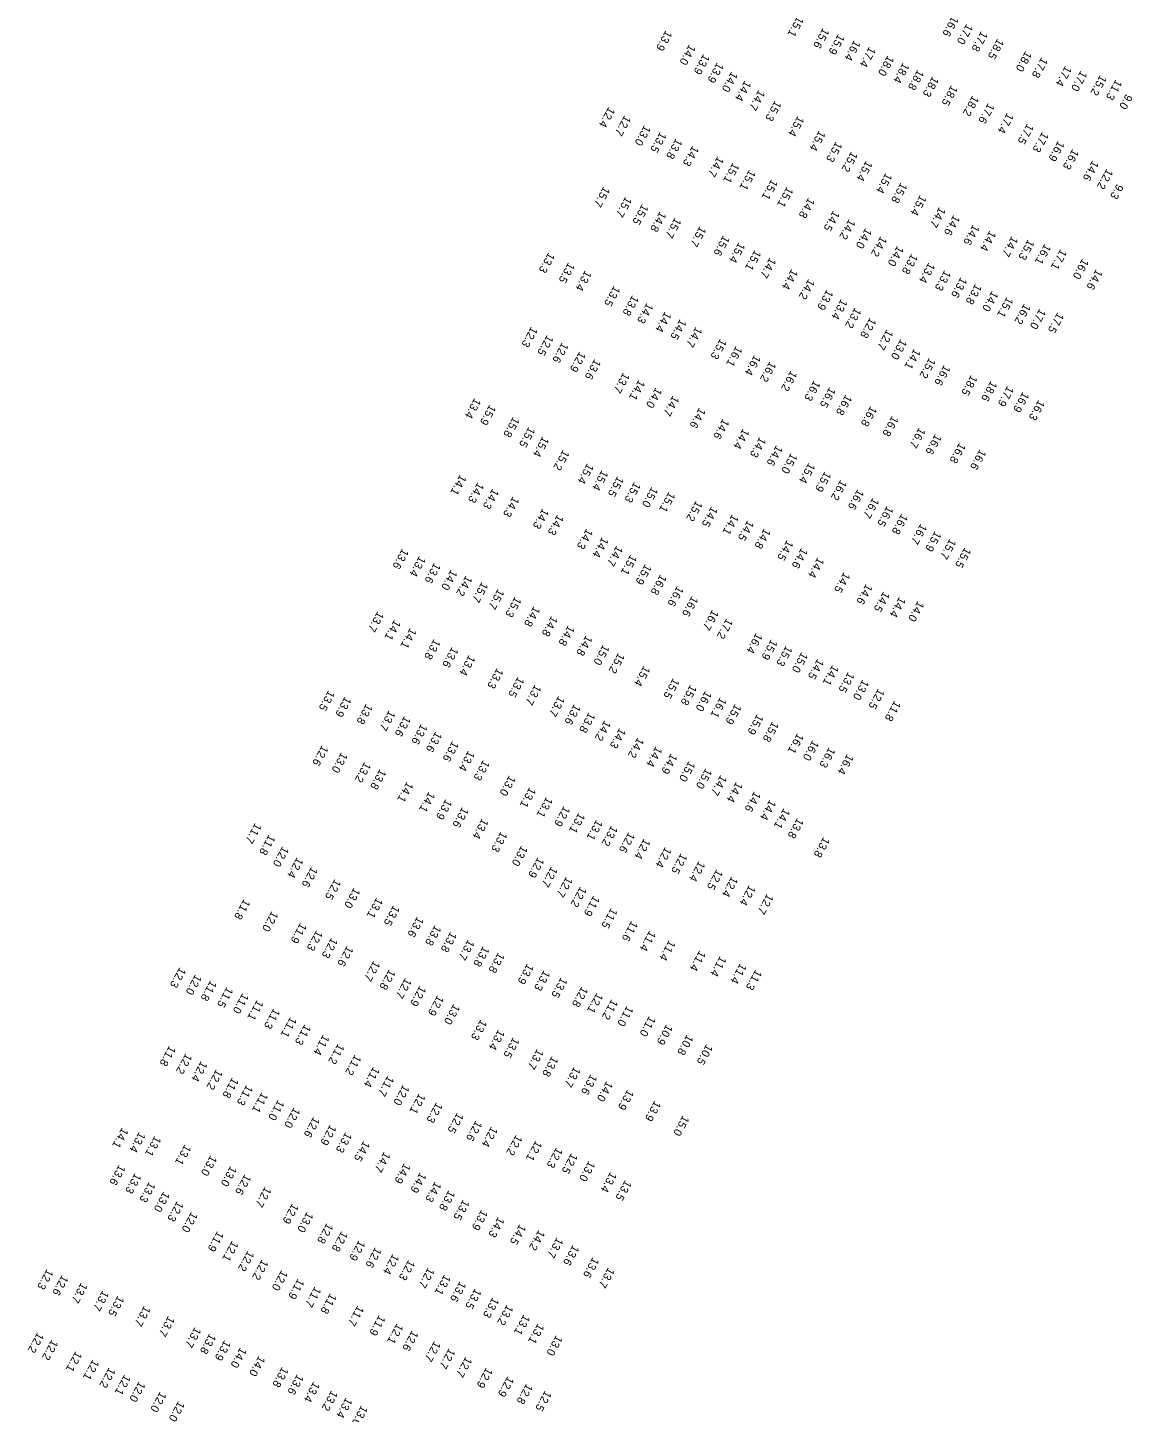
# Model space of a CAD drawing. Extents: x 1023796 to 1112670, y 656573 to 837340.
# Drawn here: x 1053540 to 1054231, y 752985 to 753850 of the extents above; entities that cross this region are included whole.
import ezdxf

# ---------------------------------------------------------------- set-up
doc = ezdxf.new("R2010")
doc.units = 0
doc.layers.add('V-TOPO-SOUN', color=7, linetype='Continuous')

msp = doc.modelspace()

# ---------------------------------------------------------------- texts
at = {"layer": 'V-TOPO-SOUN'}
for s, p in [('15.1 ', (1054021.27, 753857.31)), ('15.6 ', (1054037.3, 753850.07)), ('16.6 ', (1054118.02, 753857.5)), ('17.0 ', (1054127.02, 753852.65)), ('13.9 ', (1053939.1, 753848.56)), ('15.9 ', (1054046.82, 753846.26)), ('16.4 ', (1054056.79, 753842.42)), ('17.8 ', (1054136.21, 753848.11)), ('18.5 ', (1054146.35, 753843.43)), ('14.0 ', (1053953.76, 753839.75)), ('13.9 ', (1053962.63, 753833.8)), ('17.4 ', (1054066.29, 753838.39)), ('18.0 ', (1054077.74, 753832.88)), ('18.0 ', (1054163.81, 753835.62)), ('13.9 ', (1053971.21, 753828.53)), ('18.4 ', (1054087.32, 753828.4)), ('18.8 ', (1054096.43, 753824.04)), ('17.8 ', (1054173.82, 753831.69)), ('17.4 ', (1054188.71, 753826.43)), ('14.0 ', (1053980.17, 753822.85)), ('14.4 ', (1053988.46, 753817.21)), ('18.3 ', (1054105.72, 753819.82)), ('17.0 ', (1054198.37, 753823.35)), ('15.2 ', (1054210.48, 753820.64)), ('11.3 ', (1054220.18, 753817.86)), ('14.7 ', (1053997.17, 753811.33)), ('18.5 ', (1054117.46, 753814.28)), ('18.2 ', (1054130.77, 753807.87)), ('9.0', (1054226.63, 753808.85)), ('12.4 ', (1053903.4, 753800.72)), ('15.3 ', (1054007.33, 753804.71)), ('17.6 ', (1054140.46, 753803.17)), ('12.7 ', (1053913.35, 753795.48)), ('15.4 ', (1054021.59, 753795.1)), ('17.4 ', (1054152.4, 753797.02)), ('17.5 ', (1054164.94, 753790.32)), ('13.0 ', (1053925.73, 753789.32)), ('13.5 ', (1053935.58, 753785.07)), ('13.8 ', (1053945.44, 753781.01)), ('15.4 ', (1054034.9, 753786.04)), ('17.3 ', (1054174.31, 753785.19)), ('14.3 ', (1053955.86, 753776.55)), ('15.3 ', (1054045.4, 753779.1)), ('15.2 ', (1054055.05, 753772.94)), ('16.9 ', (1054184.22, 753779.55)), ('16.3 ', (1054193.22, 753774.44)), ('14.7 ', (1053971.48, 753769.84)), ('15.1 ', (1053981.06, 753765.93)), ('15.4 ', (1054064.25, 753767.17)), ('14.6 ', (1054205.68, 753767.3)), ('15.1 ', (1053991.25, 753761.54)), ('15.1 ', (1054005.13, 753755.53)), ('15.4 ', (1054076.54, 753759.51)), ('12.2 ', (1054214.54, 753762.09)), ('15.7 ', (1053900.25, 753751)), ('15.1 ', (1054014.76, 753750.82)), ('15.8 ', (1054085.98, 753753.47)), ('9.3', (1054220.97, 753752.71)), ('15.7 ', (1053913.96, 753744.66)), ('15.5 ', (1053924.35, 753739.97)), ('14.8 ', (1054028.24, 753744.02)), ('15.4 ', (1054097.99, 753745.66)), ('14.7 ', (1054110.03, 753738.2)), ('14.8 ', (1053935.46, 753735.45)), ('15.7 ', (1053944.84, 753731.56)), ('14.5 ', (1054043.75, 753735.97)), ('14.2 ', (1054053.57, 753730.68)), ('14.6 ', (1054118.93, 753733.24)), ('15.7 ', (1053960.37, 753726.18)), ('15.6 ', (1053975.01, 753720.49)), ('14.0 ', (1054063.88, 753725.04)), ('14.6 ', (1054131.1, 753727.27)), ('14.4 ', (1054141.46, 753723.45)), ('15.4 ', (1053984.69, 753716.13)), ('14.2 ', (1054073.33, 753719.99)), ('14.0 ', (1054083.8, 753713.99)), ('14.7 ', (1054155.2, 753719.96)), ('15.3 ', (1054165.42, 753717.92)), ('16.1 ', (1054175.8, 753715.12)), ('17.1 ', (1054185.72, 753711.87)), ('13.3 ', (1053865.86, 753709.81)), ('13.5 ', (1053878.24, 753703.55)), ('15.1 ', (1053994.72, 753711.38)), ('14.7 ', (1054004.06, 753706.58)), ('13.8 ', (1054092.64, 753708.98)), ('13.4 ', (1054103.32, 753703.52)), ('16.0 ', (1054199.39, 753705.96)), ('13.4 ', (1053888.75, 753698.61)), ('14.4 ', (1054017.69, 753699.45)), ('13.3 ', (1054113.27, 753698.71)), ('13.6 ', (1054123.39, 753694.36)), ('14.6 ', (1054207.99, 753699.33)), ('13.5 ', (1053906.67, 753688.95)), ('14.2 ', (1054028.27, 753693.3)), ('13.9 ', (1054039.74, 753686.59)), ('13.8 ', (1054132.52, 753690.15)), ('14.0 ', (1054142.84, 753685.78)), ('13.8 ', (1053918.23, 753683.1)), ('14.3 ', (1053927.31, 753678.28)), ('13.4 ', (1054048.67, 753680.73)), ('15.1 ', (1054152.16, 753682.02)), ('16.2 ', (1054163.01, 753677.78)), ('14.4 ', (1053938.62, 753672.83)), ('13.2 ', (1054057.28, 753675.3)), ('12.8 ', (1054066.62, 753669.06)), ('17.0 ', (1054172.63, 753674.67)), ('17.5 ', (1054183.86, 753672.3)), ('12.3 ', (1053855.07, 753663.43)), ('14.5 ', (1053948.06, 753668.19)), ('14.7 ', (1053957.89, 753663.38)), ('12.7 ', (1054077.17, 753661.67)), ('12.5 ', (1053864.97, 753658.24)), ('12.6 ', (1053874.35, 753653.6)), ('15.3 ', (1053973.15, 753655.94)), ('16.1 ', (1053982.97, 753651.35)), ('13.0 ', (1054085.8, 753655.69)), ('12.9 ', (1053885.22, 753647.89)), ('13.6 ', (1053894.61, 753643.2)), ('16.4 ', (1053994.49, 753645.8)), ('14.1 ', (1054094.29, 753649.7)), ('15.2 ', (1054103.69, 753643.98)), ('13.7 ', (1053912.57, 753634.77)), ('16.2 ', (1054004.06, 753641.74)), ('16.2 ', (1054017.21, 753635.97)), ('16.6 ', (1054112.99, 753639.51)), ('14.1 ', (1053922.19, 753630.26)), ('14.0 ', (1053932.83, 753625.42)), ('16.3 ', (1054031.69, 753629.87)), ('16.5 ', (1054041.38, 753625.62)), ('18.5 ', (1054129.82, 753633.25)), ('18.6 ', (1054142.19, 753629.58)), ('17.9 ', (1054152.58, 753626.37)), ('13.4 ', (1053819.66, 753618.9)), ('14.7 ', (1053943.55, 753620.38)), ('16.8 ', (1054051.47, 753620.94)), ('16.9 ', (1054162.14, 753622.7)), ('16.3 ', (1054171.95, 753617.7)), ('15.9 ', (1053829.07, 753614.72)), ('14.6 ', (1053960.05, 753612.81)), ('16.8 ', (1054067.05, 753613.88)), ('16.8 ', (1054080.51, 753607.71)), ('15.8 ', (1053843.77, 753607.13)), ('15.5 ', (1053853.5, 753600.84)), ('14.6 ', (1053974.81, 753605.94)), ('14.4 ', (1053987.36, 753599.82)), ('16.7 ', (1054097.37, 753600.38)), ('15.4 ', (1053862.18, 753594.86)), ('14.3 ', (1053997.78, 753594.51)), ('16.6 ', (1054107.41, 753596.34)), ('16.8 ', (1054122.48, 753590.89)), ('15.2 ', (1053874.93, 753586.48)), ('14.6 ', (1054008.16, 753589.35)), ('15.0 ', (1054017.3, 753584.44)), ('16.6 ', (1054135.29, 753586.85)), ('15.4 ', (1053890.08, 753578.04)), ('15.4 ', (1053899.19, 753573.83)), ('15.4 ', (1054028.42, 753578.35)), ('14.1 ', (1053810.61, 753570.98)), ('14.3 ', (1053821.61, 753566.16)), ('15.5 ', (1053908.96, 753570)), ('15.3 ', (1053919.43, 753566.39)), ('15.9 ', (1054038.43, 753573.01)), ('16.2 ', (1054048.29, 753567.72)), ('14.3 ', (1053830.94, 753562.31)), ('14.3 ', (1053843.59, 753557.32)), ('15.0 ', (1053930.3, 753563.35)), ('15.1 ', (1053941.04, 753560.26)), ('16.6 ', (1054058.97, 753561.89)), ('16.7 ', (1054068.44, 753556.52)), ('14.3 ', (1053862.16, 753549.88)), ('15.2 ', (1053958, 753554.68)), ('14.5 ', (1053967.65, 753551.12)), ('16.5 ', (1054077.28, 753551.41)), ('14.3 ', (1053871.43, 753545.99)), ('14.1 ', (1053980.63, 753546.22)), ('14.5 ', (1053990.2, 753542.49)), ('16.8 ', (1054086.38, 753546.47)), ('16.7 ', (1054098.3, 753540.29)), ('14.3 ', (1053889.61, 753537.28)), ('14.4 ', (1053899.37, 753532.02)), ('14.8 ', (1054000.6, 753537.46)), ('14.5 ', (1054014.81, 753530.13)), ('15.9 ', (1054107.24, 753535.7)), ('15.7 ', (1054116.54, 753530.95)), ('13.6 ', (1053774.53, 753524.83)), ('14.7 ', (1053908.39, 753526.61)), ('14.6 ', (1054023.85, 753525.24)), ('15.5 ', (1054125.86, 753525.53)), ('13.4 ', (1053785.11, 753520.1)), ('13.6 ', (1053794.53, 753515.9)), ('15.1 ', (1053917.11, 753521.02)), ('15.9 ', (1053926.24, 753515.06)), ('14.4 ', (1054034.05, 753519.32)), ('14.0 ', (1053804.93, 753511.63)), ('14.2 ', (1053814.27, 753507.97)), ('15.7 ', (1053824.16, 753503.92)), ('16.8 ', (1053935.75, 753508.63)), ('14.5 ', (1054050.34, 753510.02)), ('15.7 ', (1053834.28, 753499.6)), ('16.6 ', (1053946.27, 753501.44)), ('14.6 ', (1054064.3, 753502.72)), ('14.5 ', (1054075.13, 753498.01)), ('15.3 ', (1053844.92, 753494.72)), ('14.8 ', (1053856.65, 753488.79)), ('16.6 ', (1053955.37, 753495.08)), ('14.4 ', (1054084.99, 753494.65)), ('14.0 ', (1054096.54, 753492.03)), ('13.7 ', (1053759.07, 753485.53)), ('14.1 ', (1053769.51, 753480.31)), ('14.8 ', (1053867.71, 753482.7)), ('16.7 ', (1053968.19, 753486.58)), ('17.2 ', (1053977.11, 753481.19)), ('14.1 ', (1053779.43, 753475.2)), ('14.8 ', (1053878.16, 753476.86)), ('14.8 ', (1053889.3, 753470.61)), ('16.4 ', (1053995.55, 753472.07)), ('13.8 ', (1053794.31, 753468.29)), ('13.6 ', (1053805.56, 753463.32)), ('15.0 ', (1053900, 753464.81)), ('15.9 ', (1054004.95, 753468.07)), ('15.3 ', (1054014.26, 753464.12)), ('13.4 ', (1053816.15, 753458.27)), ('15.2 ', (1053909.48, 753459.62)), ('15.0 ', (1054023.94, 753460.08)), ('14.5 ', (1054033.94, 753455.93)), ('14.1 ', (1054043.23, 753452.09)), ('13.3 ', (1053833.7, 753450.12)), ('13.5 ', (1053846.73, 753444.7)), ('15.4 ', (1053925.4, 753451.56)), ('15.5 ', (1053943.71, 753443.82)), ('13.5 ', (1054053.05, 753447.68)), ('13.5 ', (1053728.4, 753436.2)), ('13.7 ', (1053857.39, 753439.79)), ('15.8 ', (1053954.47, 753439.68)), ('16.0 ', (1053963.82, 753435.89)), ('13.0 ', (1054062.09, 753442.96)), ('12.5 ', (1054071.81, 753437.32)), ('13.9 ', (1053738.69, 753432.35)), ('13.8 ', (1053752, 753427.81)), ('13.7 ', (1053872.1, 753432.65)), ('13.6 ', (1053881.93, 753427.57)), ('16.1 ', (1053973.11, 753431.88)), ('15.9 ', (1053982.41, 753427.72)), ('11.8 ', (1054081.99, 753429.75)), ('13.7 ', (1053766.19, 753423.74)), ('13.6 ', (1053775.83, 753420.18)), ('13.8 ', (1053891.08, 753422.5)), ('14.2 ', (1053900.9, 753417.45)), ('15.9 ', (1053996.17, 753421.33)), ('13.6 ', (1053786.3, 753415.25)), ('13.6 ', (1053795.31, 753410.43)), ('14.3 ', (1053910.22, 753412.72)), ('15.8 ', (1054005.73, 753416.78)), ('16.1 ', (1054021.35, 753409.45)), ('12.6 ', (1053724.35, 753401.9)), ('13.6 ', (1053805.82, 753404.48)), ('14.2 ', (1053921.57, 753406.8)), ('14.4 ', (1053932.93, 753401.21)), ('16.0 ', (1054030.82, 753405.08)), ('16.3 ', (1054041.09, 753400.69)), ('13.0 ', (1053736.43, 753397.5)), ('13.2 ', (1053750.95, 753391.46)), ('13.4 ', (1053815.75, 753398.54)), ('13.3 ', (1053825.1, 753392.71)), ('14.9 ', (1053942.38, 753396.76)), ('15.0 ', (1053953.5, 753392.01)), ('16.4 ', (1054052.42, 753396.42)), ('13.8 ', (1053760.53, 753387.06)), ('13.0 ', (1053841.34, 753383.08)), ('15.0 ', (1053964.01, 753387.49)), ('14.7 ', (1053973.34, 753383.28)), ('14.1 ', (1053777.43, 753379.12)), ('13.1 ', (1053854.03, 753375.67)), ('14.4 ', (1053983.15, 753379.07)), ('14.1 ', (1053791.07, 753372.87)), ('13.9 ', (1053801.6, 753368.25)), ('13.1 ', (1053864.52, 753369.61)), ('14.6 ', (1053994.43, 753373.12)), ('14.4 ', (1054004.04, 753367.92)), ('13.6 ', (1053811.96, 753363.27)), ('12.9 ', (1053875.41, 753363.93)), ('13.1 ', (1053884.72, 753359.76)), ('14.1 ', (1054012.74, 753362.53)), ('11.7 ', (1053682.61, 753353.33)), ('13.4 ', (1053824.39, 753356.2)), ('13.1 ', (1053895.76, 753355.38)), ('13.2 ', (1053905.14, 753351.72)), ('13.8 ', (1054021.32, 753356.46)), ('11.8 ', (1053691.21, 753346.08)), ('13.3 ', (1053836.15, 753348.03)), ('12.6 ', (1053915.88, 753347.6)), ('12.4 ', (1053925.53, 753343.64)), ('13.8 ', (1054037.61, 753344.58)), ('12.0 ', (1053699.7, 753338.8)), ('12.4 ', (1053708.72, 753331.86)), ('13.0 ', (1053848.95, 753339.22)), ('12.9 ', (1053859.19, 753331.9)), ('12.4 ', (1053938.73, 753338.32)), ('12.5 ', (1053948.59, 753334.42)), ('12.6 ', (1053717.74, 753325.94)), ('12.7 ', (1053867.59, 753326.14)), ('12.4 ', (1053959.77, 753329.54)), ('12.5 ', (1053970.86, 753324.37)), ('12.5 ', (1053732.31, 753318.28)), ('12.7 ', (1053876.91, 753319.77)), ('12.2 ', (1053885.72, 753313.63)), ('12.4 ', (1053980.24, 753319.92)), ('12.4 ', (1053991.21, 753314.55)), ('11.8 ', (1053675.56, 753305.79)), ('13.0 ', (1053744.27, 753312.9)), ('13.1 ', (1053758.43, 753306.69)), ('11.9 ', (1053893.96, 753307.91)), ('12.7 ', (1054002.38, 753309.09)), ('12.0 ', (1053693.02, 753298.29)), ('13.5 ', (1053768.97, 753301.95)), ('11.5 ', (1053904.97, 753300.28)), ('11.9 ', (1053710.82, 753290.92)), ('13.6 ', (1053783.85, 753294.85)), ('13.8 ', (1053794.88, 753289.54)), ('11.6 ', (1053917.75, 753292.22)), ('12.3 ', (1053720.9, 753286.31)), ('12.3 ', (1053730.25, 753281.68)), ('13.8 ', (1053804.62, 753285.35)), ('13.7 ', (1053815.6, 753280.48)), ('11.4 ', (1053928.94, 753286.04)), ('11.4 ', (1053941.17, 753280.12)), ('12.6 ', (1053740, 753276.57)), ('13.8 ', (1053824.97, 753276.37)), ('13.8 ', (1053834.45, 753272.44)), ('11.4 ', (1053960.15, 753273.64)), ('12.3 ', (1053635.42, 753263.18)), ('12.7 ', (1053756.65, 753267.28)), ('12.8 ', (1053766.28, 753261.93)), ('13.9 ', (1053852.59, 753265.43)), ('11.4 ', (1053973.04, 753270.19)), ('11.4 ', (1053985.6, 753265.69)), ('11.3 ', (1053995.22, 753261.72)), ('12.0 ', (1053645.25, 753258.78)), ('11.8 ', (1053654.65, 753254.94)), ('12.7 ', (1053776.37, 753256.5)), ('13.3 ', (1053862.91, 753261.35)), ('13.5 ', (1053873.69, 753256.92)), ('11.5 ', (1053664.9, 753250.88)), ('11.0 ', (1053674.68, 753246.99)), ('12.9 ', (1053785.45, 753251.61)), ('12.9 ', (1053796.53, 753245.68)), ('12.8 ', (1053886.6, 753251.14)), ('12.1 ', (1053895.94, 753247.22)), ('11.1 ', (1053683.82, 753242.81)), ('11.3 ', (1053694.17, 753237.54)), ('13.0 ', (1053806.58, 753240.21)), ('11.2 ', (1053905.29, 753243.25)), ('11.0 ', (1053914.88, 753239.11)), ('11.1 ', (1053704.63, 753232.17)), ('11.3 ', (1053713.53, 753227.47)), ('13.3 ', (1053823.48, 753230.51)), ('11.0 ', (1053928.79, 753232.74)), ('10.9 ', (1053939.52, 753227.5)), ('11.4 ', (1053725.06, 753221.07)), ('13.4 ', (1053834.53, 753224.3)), ('13.5 ', (1053843.76, 753219.42)), ('10.8 ', (1053952.34, 753221.12)), ('11.8 ', (1053628.99, 753214.2)), ('11.2 ', (1053734.38, 753215.47)), ('13.7 ', (1053858.78, 753212.17)), ('10.5 ', (1053964.51, 753215.08)), ('12.2 ', (1053639.25, 753209.36)), ('12.4 ', (1053648.78, 753204.55)), ('11.2 ', (1053744.93, 753208.59)), ('13.8 ', (1053868.01, 753207.63)), ('12.2 ', (1053658.3, 753199.46)), ('11.8 ', (1053668.29, 753194.3)), ('11.4 ', (1053756.43, 753201.01)), ('11.7 ', (1053765.39, 753195.42)), ('13.7 ', (1053881.89, 753201.04)), ('13.6 ', (1053892.23, 753196.39)), ('11.3 ', (1053677.23, 753189.69)), ('11.1 ', (1053686.71, 753185.06)), ('12.0 ', (1053775.03, 753189.74)), ('12.1 ', (1053785.02, 753184.4)), ('14.0 ', (1053902.13, 753192.11)), ('13.9 ', (1053915.22, 753186.77)), ('11.0 ', (1053696.86, 753180.32)), ('12.0 ', (1053706.77, 753175.58)), ('12.3 ', (1053795.74, 753178.76)), ('13.9 ', (1053932.14, 753179.79)), ('12.6 ', (1053719.05, 753169.71)), ('12.5 ', (1053808.82, 753172.36)), ('12.6 ', (1053820.41, 753167.38)), ('15.0 ', (1053949.8, 753170.64)), ('14.1 ', (1053599.42, 753163.03)), ('13.4 ', (1053610.13, 753160.32)), ('12.9 ', (1053729.39, 753164.77)), ('13.3 ', (1053739.09, 753160.13)), ('12.4 ', (1053830.12, 753163.69)), ('12.2 ', (1053845.54, 753158.48)), ('13.1 ', (1053619.87, 753157.84)), ('13.1 ', (1053638.65, 753152.42)), ('14.5 ', (1053750.34, 753154.72)), ('12.1 ', (1053857.87, 753154.91)), ('12.3 ', (1053870.76, 753150.63)), ('13.0 ', (1053654.76, 753145.69)), ('14.7 ', (1053763.13, 753147.88)), ('14.9 ', (1053775.69, 753140.8)), ('12.5 ', (1053880.14, 753147.05)), ('13.0 ', (1053891.03, 753142.22)), ('13.6 ', (1053597.58, 753139.85)), ('13.3 ', (1053607.52, 753134.58)), ('13.0 ', (1053667.2, 753139.05)), ('12.6 ', (1053676.12, 753133.9)), ('14.9 ', (1053785.6, 753135.02)), ('13.4 ', (1053904.51, 753135.32)), ('13.3 ', (1053616.32, 753129.11)), ('12.7 ', (1053688.76, 753126.07)), ('14.3 ', (1053794.93, 753129.3)), ('13.8 ', (1053803.5, 753123.92)), ('13.5 ', (1053913.75, 753130.21)), ('13.0 ', (1053625.37, 753123.1)), ('12.3 ', (1053633.88, 753117.09)), ('12.9 ', (1053705.78, 753115.68)), ('13.5 ', (1053812.52, 753118.07)), ('12.0 ', (1053642.72, 753110.36)), ('13.0 ', (1053714.96, 753110.34)), ('13.9 ', (1053823.98, 753111.71)), ('14.3 ', (1053834.39, 753107.21)), ('11.9 ', (1053659.03, 753098.35)), ('12.8 ', (1053727.37, 753103.37)), ('12.8 ', (1053736.56, 753098.35)), ('14.5 ', (1053847.8, 753102.71)), ('14.2 ', (1053859.68, 753099.09)), ('12.1 ', (1053668.18, 753092.26)), ('12.9 ', (1053747.4, 753092.62)), ('13.7 ', (1053871.08, 753094.37)), ('13.6 ', (1053881.05, 753089.68)), ('12.2 ', (1053677.99, 753086.08)), ('12.2 ', (1053686.86, 753080.64)), ('12.6 ', (1053757.6, 753088.27)), ('12.4 ', (1053768.55, 753084.07)), ('12.3 ', (1053778.44, 753080.39)), ('13.6 ', (1053893.5, 753081.99)), ('12.3 ', (1053552.53, 753074.68)), ('12.0 ', (1053699.05, 753073.93)), ('12.7 ', (1053790.65, 753075.58)), ('13.7 ', (1053903.14, 753075.62)), ('12.6 ', (1053561.9, 753070.88)), ('13.7 ', (1053573.9, 753066.16)), ('11.9 ', (1053709.32, 753068.63)), ('11.7 ', (1053719.86, 753063.65)), ('13.1 ', (1053800.85, 753071.21)), ('13.6 ', (1053810.44, 753066.96)), ('13.7 ', (1053587.3, 753061.28)), ('13.5 ', (1053596.8, 753057.96)), ('11.8 ', (1053729.5, 753059.45)), ('13.5 ', (1053819.96, 753062.52)), ('13.3 ', (1053830.97, 753056.97)), ('13.7 ', (1053613.27, 753051.66)), ('11.7 ', (1053746.6, 753051.83)), ('11.9 ', (1053759.99, 753045.84)), ('13.2 ', (1053839.88, 753052.35)), ('13.1 ', (1053850.36, 753046.2)), ('13.7 ', (1053628.35, 753045.28)), ('13.7 ', (1053644.9, 753038.36)), ('12.1 ', (1053771.14, 753040.64)), ('13.1 ', (1053859.2, 753040.67)), ('12.2 ', (1053546.64, 753035.05)), ('12.2 ', (1053555.56, 753030.5)), ('13.8 ', (1053654.14, 753034.36)), ('13.9 ', (1053663.43, 753030.18)), ('12.6 ', (1053780.6, 753036.29)), ('12.7 ', (1053794.55, 753029.62)), ('13.0 ', (1053870.65, 753033.3)), ('12.1 ', (1053570.48, 753023.26)), ('14.0 ', (1053673.29, 753025.72)), ('14.0 ', (1053684.87, 753020.44)), ('12.7 ', (1053803.66, 753025.08)), ('12.7 ', (1053814.11, 753019.83)), ('12.1 ', (1053581.15, 753018.12)), ('12.2 ', (1053591.35, 753013.18)), ('13.8 ', (1053699.45, 753013.52)), ('12.9 ', (1053826.97, 753013.13)), ('12.1 ', (1053600.98, 753008.71)), ('12.0 ', (1053610.05, 753004.45)), ('13.6 ', (1053708.88, 753008.93)), ('13.4 ', (1053719.07, 753004.27)), ('12.9 ', (1053840.31, 753007.58)), ('12.8 ', (1053852.02, 753003.04)), ('12.0 ', (1053623.19, 752998.05)), ('13.2 ', (1053730.24, 752998.8)), ('13.4 ', (1053739.33, 752994.37)), ('12.5 ', (1053863.7, 752998.69)), ('12.0 ', (1053634.66, 752992.16)), ('13.6 ', (1053749.01, 752989.44))]:
    msp.add_text(s, height=5, rotation=241, dxfattribs=at).set_placement(p)

doc.saveas('drawing.dxf')
